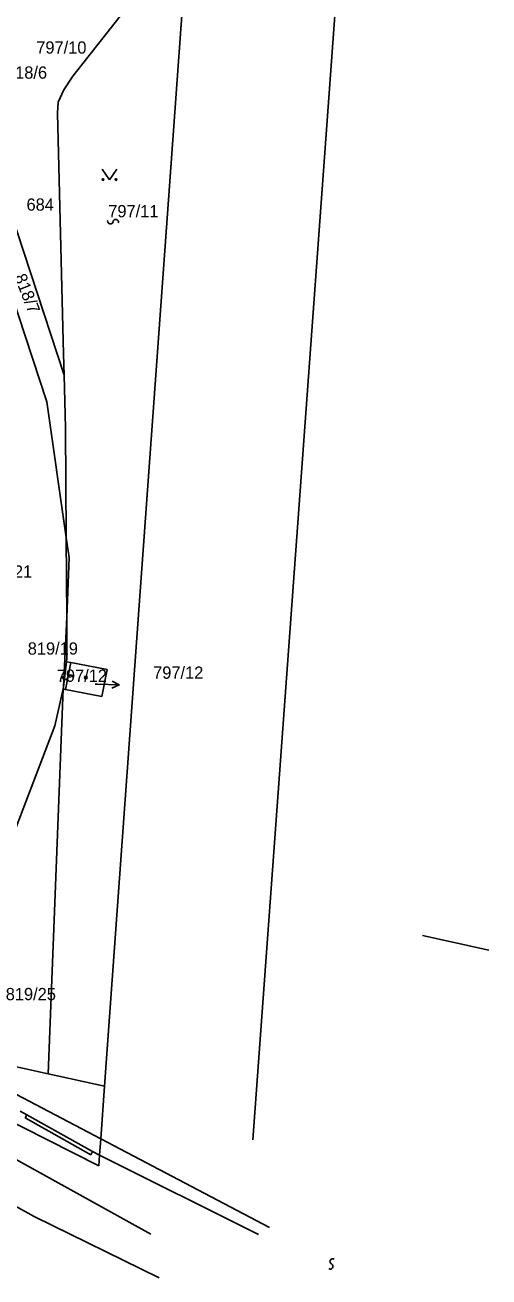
# Model space of a CAD drawing. Extents: x -469926 to -462499, y -1098642 to -1092733.
# Drawn here: x -465844.6 to -465780.4, y -1095421.7 to -1095248.3 of the extents above; entities that cross this region are included whole.
import ezdxf

# ---------------------------------------------------------------- set-up
doc = ezdxf.new("R2010")
doc.units = 0
for name, color, linetype in [('Vrstva 1', 7, 'Continuous'), ('Vrstva 16', 7, 'Continuous'), ('Vrstva 25', 7, 'Continuous'), ('Vrstva 4', 7, 'Continuous'), ('Vrstva 50', 7, 'Continuous'), ('Vrstva 51', 7, 'Continuous'), ('Vrstva 8', 7, 'Continuous')]:
    doc.layers.add(name, color=color, linetype=linetype)

msp = doc.modelspace()

# ---------------------------------------------------------------- linework, layer by layer
at = {"layer": 'Vrstva 1'}
for p, q in [((-465822.34, -1095239.31), (-465825.01, -1095276.38)), ((-465801.47, -1095243.71), (-465813.07, -1095402.77)), ((-465830.72, -1095246.25), (-465837.98, -1095255.43)), ((-465852.61, -1095255.99), (-465839.17, -1095296.84)), ((-465837.98, -1095255.43), (-465839.24, -1095257.34)), ((-465839.24, -1095257.34), (-465840.01, -1095259.03)), ((-465840.01, -1095259.03), (-465840.1, -1095260.56)), ((-465840.1, -1095260.56), (-465839.25, -1095293.93)), ((-465828.69, -1095327.44), (-465825.01, -1095276.38)), ((-465841.58, -1095300.55), (-465848.96, -1095278.11)), ((-465839.25, -1095293.93), (-465839.17, -1095296.84)), ((-465839.17, -1095296.84), (-465838.98, -1095304.13)), ((-465838.89, -1095319.32), (-465841.58, -1095300.55)), ((-465838.98, -1095304.13), (-465838.89, -1095319.32)), ((-465838.89, -1095319.32), (-465838.49, -1095322.11)), ((-465838.49, -1095322.11), (-465838.82, -1095330.37)), ((-465833.59, -1095395.32), (-465828.69, -1095327.44)), ((-465838.82, -1095330.37), (-465838.79, -1095336.07)), ((-465839.25, -1095340.01), (-465838.84, -1095336.53)), ((-465838.79, -1095336.07), (-465838.84, -1095336.53)), ((-465838.84, -1095336.53), (-465838.27, -1095336.64)), ((-465838.27, -1095336.64), (-465833.22, -1095337.59)), ((-465833.22, -1095337.59), (-465833.97, -1095341.36)), ((-465839.31, -1095340.29), (-465839.25, -1095340.01)), ((-465841.38, -1095393.61), (-465839.31, -1095340.29)), ((-465839.31, -1095340.29), (-465840.47, -1095345.39)), ((-465838.98, -1095340.36), (-465839.31, -1095340.29)), ((-465833.97, -1095341.36), (-465838.98, -1095340.36)), ((-465840.47, -1095345.39), (-465855.39, -1095384.45)), ((-465789.56, -1095374.44), (-465780.36, -1095376.48)), ((-465789.56, -1095374.44), (-465780.36, -1095376.48)), ((-465893.16, -1095376.7), (-465834.38, -1095406.33)), ((-465853.92, -1095390.86), (-465841.38, -1095393.61)), ((-465841.38, -1095393.61), (-465833.59, -1095395.32)), ((-465834.11, -1095402.61), (-465833.59, -1095395.32)), ((-465834.27, -1095404.86), (-465834.11, -1095402.61)), ((-465834.11, -1095402.61), (-465810.73, -1095414.87)), ((-465834.38, -1095406.33), (-465834.27, -1095404.86)), ((-465851.46, -1095408.91), (-465843.31, -1095413.35)), ((-465843.31, -1095413.35), (-465826, -1095421.87))]:
    msp.add_line(p, q, dxfattribs=at)
at = {"layer": 'Vrstva 16'}
for p, q in [((-465834.9, -1095339.62), (-465834.55, -1095339.63)), ((-465834.55, -1095339.63), (-465831.55, -1095339.74))]:
    msp.add_line(p, q, dxfattribs=at)
msp.add_lwpolyline([(-465832.53, -1095339.2), (-465831.55, -1095339.74), (-465832.57, -1095340.2)], dxfattribs=at)
at = {"layer": 'Vrstva 25'}
for p, q in [((-465833.9, -1095268.3), (-465832.9, -1095269.8)), ((-465832.9, -1095269.8), (-465831.9, -1095268.3))]:
    msp.add_line(p, q, dxfattribs=at)
for centre, radius in [((-465833.8, -1095269.75), 0.112), ((-465832, -1095269.75), 0.112), ((-465836.17, -1095338.71), 0.175)]:
    msp.add_circle(centre, radius, dxfattribs=at)
at = {"layer": 'Vrstva 4'}
for p, q in [((-465838.89, -1095319.32), (-465838.82, -1095330.37)), ((-465838.82, -1095330.37), (-465839.25, -1095340.01)), ((-465838.27, -1095336.64), (-465838.98, -1095340.36)), ((-465834.11, -1095402.61), (-465855.78, -1095391.25)), ((-465845.27, -1095398.76), (-465844.33, -1095399.29)), ((-465844.58, -1095399.72), (-465844.33, -1095399.29)), ((-465835.49, -1095404.82), (-465844.58, -1095399.72)), ((-465844.33, -1095399.29), (-465835.25, -1095404.38)), ((-465835.25, -1095404.38), (-465835.49, -1095404.82)), ((-465835.25, -1095404.38), (-465834.27, -1095404.86)), ((-465834.27, -1095404.86), (-465812.25, -1095415.87))]:
    msp.add_line(p, q, dxfattribs=at)
at = {"layer": 'Vrstva 51'}
for centre, radius, start, end in [((-465832.78, -1095275.52), 0.376, 163.2504, 349.5615), ((-465832.04, -1095275.65), 0.377, 342.5743, 170.2375), ((-465839.03, -1095338.62), 0.376, 163.2504, 349.5615), ((-465838.29, -1095338.76), 0.377, 342.5743, 170.2375), ((-465802, -1095419.6), 0.376, 56.4604, 242.7715), ((-465802.34, -1095420.27), 0.377, 235.7843, 63.4475)]:
    msp.add_arc(centre, radius, start, end, dxfattribs=at)
at = {"layer": 'Vrstva 8'}
msp.add_line((-465907.89, -1095371.27), (-465827.17, -1095415.79), dxfattribs=at)

# ---------------------------------------------------------------- texts
at = {"layer": 'Vrstva 50'}
for s, p in [('797/10', (-465843.04, -1095252.31)), ('818/6', (-465847.23, -1095255.78)), ('684', (-465844.39, -1095274.06)), ('797/11', (-465833.07, -1095274.98)), ('819/21', (-465850.56, -1095324.89)), ('819/19', (-465844.22, -1095335.55)), ('797/12', (-465840.2, -1095339.32)), ('797/12', (-465826.86, -1095338.89)), ('819/25', (-465847.27, -1095383.41))]:
    msp.add_text(s, height=1.7, dxfattribs=at).set_placement(p)
msp.add_text('818/7', height=1.7, rotation=291.582, dxfattribs=at).set_placement((-465846.12, -1095283.19))

doc.saveas('drawing.dxf')
